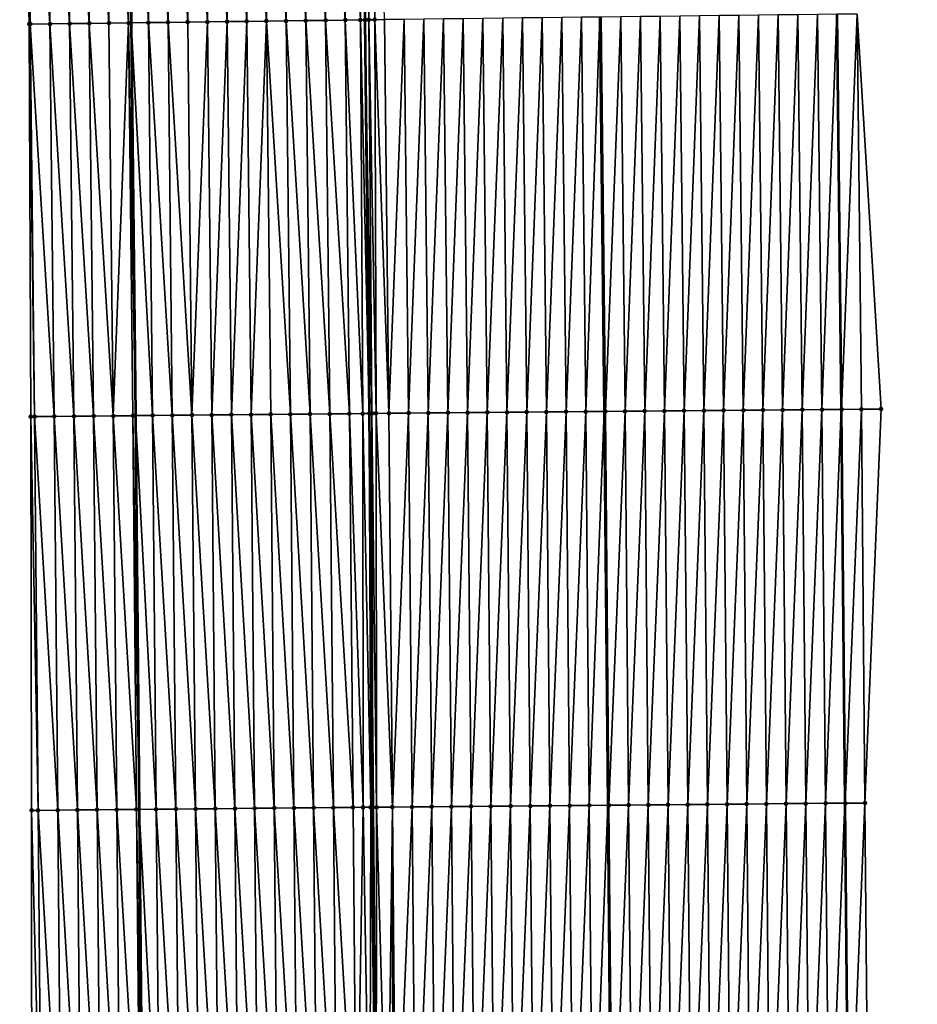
# Model space of a CAD drawing. Header units: feet. Extents: x 2010743 to 2022806, y 818705 to 837694.
# Tile 401 of 531: x 2011436 to 2011482, y 832523 to 832573. Entities that reach past the tile are written whole.
import ezdxf

# ---------------------------------------------------------------- set-up
doc = ezdxf.new("R2010")
doc.units = ezdxf.units.FT
doc.header["$MEASUREMENT"] = 0
for name, color, linetype, lineweight in [('EP_Travel Lane', 172, 'Continuous', 53), ('Road Shots', 141, 'Continuous', 100), ('STRIPING', 60, 'Continuous', 53)]:
    doc.layers.add(name, color=color, linetype=linetype, lineweight=lineweight)
doc.layers.add('I-77-MM17-21_NB-Surface-Border', color=7, linetype='Continuous')
doc.layers.add('I-77-MM17-21_NB-Surface-TIN', color=7, linetype='Continuous')

msp = doc.modelspace()

# ---------------------------------------------------------------- linework, layer by layer
at = {"layer": 'EP_Travel Lane'}
for points in [[(2011441.633, 832593.102, 306.405), (2011441.879, 832573.11, 306.894), (2011442.098, 832553.163, 307.397), (2011442.281, 832533.17, 307.881), (2011442.464, 832513.176, 308.348), (2011442.647, 832493.183, 308.815), (2011442.83, 832473.19, 309.324), (2011443.013, 832453.197, 309.825), (2011443.196, 832433.204, 310.299), (2011443.379, 832413.21, 310.776), (2011443.562, 832393.216, 311.244), (2011443.744, 832373.223, 311.733), (2011443.929, 832353.232, 312.237), (2011444.118, 832333.239, 312.7), (2011444.306, 832313.245, 313.17), (2011444.494, 832293.251, 313.631), (2011444.683, 832273.258, 314.1)], [(2011477.726, 832573.545, 306.622), (2011477.937, 832553.479, 307.106), (2011478.129, 832533.486, 307.615), (2011478.321, 832513.493, 308.119), (2011478.513, 832493.5, 308.595), (2011478.704, 832473.507, 309.093), (2011478.896, 832453.515, 309.616), (2011479.088, 832433.522, 310.11), (2011479.279, 832413.529, 310.597), (2011479.471, 832393.534, 311.048), (2011479.663, 832373.541, 311.537), (2011479.86, 832353.547, 312.068), (2011480.068, 832333.553, 312.499), (2011480.276, 832313.559, 312.944), (2011480.484, 832293.566, 313.456), (2011480.691, 832273.573, 313.939)]]:
    msp.add_polyline3d(points, dxfattribs=at)
at = {"layer": 'I-77-MM17-21_NB-Surface-Border', "color": 3, "linetype": 'Continuous', "lineweight": -3}
for points in [[(2011439.288, 832293.202, 313.486), (2011439.901, 832313.203, 313.053), (2011438.981, 832333.19, 312.561), (2011438.464, 832353.18, 312.078), (2011438.134, 832373.169, 311.58), (2011437.79, 832393.161, 311.089), (2011437.483, 832413.153, 310.61), (2011437.387, 832433.147, 310.14), (2011437.094, 832453.14, 309.656), (2011436.928, 832473.133, 309.159), (2011436.892, 832493.127, 308.664), (2011436.839, 832513.122, 308.191), (2011436.818, 832533.117, 307.729), (2011436.78, 832553.112, 307.25), (2011436.702, 832573.043, 306.774), (2011436.215, 832593.033, 306.291)], [(2011478.747, 832573.557, 306.586), (2011479.966, 832553.495, 307.027), (2011479.146, 832533.494, 307.577), (2011479.326, 832513.501, 308.084), (2011479.505, 832493.508, 308.561), (2011479.685, 832473.515, 309.061), (2011479.865, 832453.523, 309.583), (2011480.045, 832433.53, 310.079), (2011480.225, 832413.536, 310.568), (2011480.126, 832393.54, 311.025), (2011480.782, 832373.551, 311.516), (2011480.681, 832353.553, 312.023), (2011480.73, 832333.558, 312.487), (2011481.809, 832313.571, 312.895), (2011481.165, 832293.572, 313.433), (2011481.52, 832273.58, 313.913)]]:
    msp.add_polyline3d(points, dxfattribs=at)
at = {"layer": 'I-77-MM17-21_NB-Surface-TIN', "color": 128, "linetype": 'Continuous', "lineweight": -3}
for points in [[(2011450.749, 832573.222, 307.003), (2011450.502, 832593.214, 306.526), (2011449.502, 832593.202, 306.51)], [(2011451.749, 832573.234, 307.019), (2011451.502, 832593.227, 306.541), (2011450.502, 832593.214, 306.526)], [(2011450.749, 832573.222, 307.003), (2011451.749, 832573.234, 307.019), (2011450.502, 832593.214, 306.526)], [(2011452.749, 832573.247, 307.035), (2011452.502, 832593.24, 306.559), (2011451.502, 832593.227, 306.541)], [(2011451.749, 832573.234, 307.019), (2011452.749, 832573.247, 307.035), (2011451.502, 832593.227, 306.541)], [(2011453.524, 832573.257, 307.041), (2011453.383, 832593.251, 306.569), (2011452.502, 832593.24, 306.559)], [(2011452.749, 832573.247, 307.035), (2011453.524, 832573.257, 307.041), (2011452.502, 832593.24, 306.559)], [(2011453.383, 832593.251, 306.569), (2011453.749, 832573.26, 307.042), (2011453.502, 832593.253, 306.57)], [(2011453.524, 832573.257, 307.041), (2011453.749, 832573.26, 307.042), (2011453.383, 832593.251, 306.569)], [(2011453.944, 832573.262, 307.043), (2011454.007, 832593.259, 306.572), (2011453.502, 832593.253, 306.57)], [(2011453.944, 832573.262, 307.043), (2011453.502, 832593.253, 306.57), (2011453.749, 832573.26, 307.042)], [(2011453.944, 832573.262, 307.043), (2011454.252, 832573.266, 307.042), (2011454.007, 832593.259, 306.572)], [(2011454.252, 832573.266, 307.042), (2011454.228, 832593.262, 306.571), (2011454.007, 832593.259, 306.572)], [(2011454.252, 832573.266, 307.042), (2011454.749, 832573.272, 307.038), (2011454.228, 832593.262, 306.571)], [(2011436.702, 832573.043, 306.774), (2011436.503, 832593.036, 306.299), (2011436.215, 832593.033, 306.291)], [(2011437.75, 832573.057, 306.811), (2011437.503, 832593.05, 306.332), (2011436.503, 832593.036, 306.299)], [(2011436.702, 832573.043, 306.774), (2011436.75, 832573.044, 306.776), (2011436.503, 832593.036, 306.299)], [(2011436.75, 832573.044, 306.776), (2011437.75, 832573.057, 306.811), (2011436.503, 832593.036, 306.299)], [(2011438.75, 832573.07, 306.844), (2011438.503, 832593.063, 306.369), (2011437.503, 832593.05, 306.332)], [(2011437.75, 832573.057, 306.811), (2011438.75, 832573.07, 306.844), (2011437.503, 832593.05, 306.332)], [(2011439.75, 832573.083, 306.871), (2011439.503, 832593.075, 306.385), (2011438.503, 832593.063, 306.369)], [(2011438.75, 832573.07, 306.844), (2011439.75, 832573.083, 306.871), (2011438.503, 832593.063, 306.369)], [(2011440.75, 832573.096, 306.89), (2011440.503, 832593.088, 306.397), (2011439.503, 832593.075, 306.385)], [(2011439.75, 832573.083, 306.871), (2011440.75, 832573.096, 306.89), (2011439.503, 832593.075, 306.385)], [(2011441.75, 832573.108, 306.892), (2011441.503, 832593.101, 306.403), (2011440.503, 832593.088, 306.397)], [(2011440.75, 832573.096, 306.89), (2011441.75, 832573.108, 306.892), (2011440.503, 832593.088, 306.397)], [(2011441.503, 832593.101, 306.403), (2011441.879, 832573.11, 306.894), (2011441.633, 832593.102, 306.405)], [(2011441.75, 832573.108, 306.892), (2011441.879, 832573.11, 306.894), (2011441.503, 832593.101, 306.403)], [(2011442.75, 832573.121, 306.906), (2011442.503, 832593.113, 306.422), (2011441.633, 832593.102, 306.405)], [(2011442.75, 832573.121, 306.906), (2011441.633, 832593.102, 306.405), (2011441.879, 832573.11, 306.894)], [(2011443.749, 832573.133, 306.924), (2011443.503, 832593.126, 306.445), (2011442.503, 832593.113, 306.422)], [(2011442.75, 832573.121, 306.906), (2011443.749, 832573.133, 306.924), (2011442.503, 832593.113, 306.422)], [(2011444.749, 832573.146, 306.937), (2011444.503, 832593.139, 306.459), (2011443.503, 832593.126, 306.445)], [(2011443.749, 832573.133, 306.924), (2011444.749, 832573.146, 306.937), (2011443.503, 832593.126, 306.445)], [(2011445.749, 832573.159, 306.949), (2011445.503, 832593.151, 306.47), (2011444.503, 832593.139, 306.459)], [(2011444.749, 832573.146, 306.937), (2011445.749, 832573.159, 306.949), (2011444.503, 832593.139, 306.459)], [(2011446.749, 832573.171, 306.958), (2011446.503, 832593.164, 306.478), (2011445.503, 832593.151, 306.47)], [(2011445.749, 832573.159, 306.949), (2011446.749, 832573.171, 306.958), (2011445.503, 832593.151, 306.47)], [(2011447.749, 832573.184, 306.966), (2011447.503, 832593.177, 306.489), (2011446.503, 832593.164, 306.478)], [(2011446.749, 832573.171, 306.958), (2011447.749, 832573.184, 306.966), (2011446.503, 832593.164, 306.478)], [(2011448.749, 832573.196, 306.976), (2011448.503, 832593.189, 306.499), (2011447.503, 832593.177, 306.489)], [(2011447.749, 832573.184, 306.966), (2011448.749, 832573.196, 306.976), (2011447.503, 832593.177, 306.489)], [(2011449.749, 832573.209, 306.988), (2011449.502, 832593.202, 306.51), (2011448.503, 832593.189, 306.499)], [(2011448.749, 832573.196, 306.976), (2011449.749, 832573.209, 306.988), (2011448.503, 832593.189, 306.499)], [(2011449.749, 832573.209, 306.988), (2011450.749, 832573.222, 307.003), (2011449.502, 832593.202, 306.51)], [(2011450.967, 832553.246, 307.491), (2011450.749, 832573.222, 307.003), (2011449.749, 832573.209, 306.988)], [(2011451.967, 832553.255, 307.507), (2011451.749, 832573.234, 307.019), (2011450.749, 832573.222, 307.003)], [(2011450.967, 832553.246, 307.491), (2011451.967, 832553.255, 307.507), (2011450.749, 832573.222, 307.003)], [(2011452.967, 832553.264, 307.524), (2011452.749, 832573.247, 307.035), (2011451.749, 832573.234, 307.019)], [(2011451.967, 832553.255, 307.507), (2011452.967, 832553.264, 307.524), (2011451.749, 832573.234, 307.019)], [(2011453.644, 832553.271, 307.534), (2011453.524, 832573.257, 307.041), (2011452.749, 832573.247, 307.035)], [(2011452.967, 832553.264, 307.524), (2011453.644, 832553.271, 307.534), (2011452.749, 832573.247, 307.035)], [(2011453.524, 832573.257, 307.041), (2011453.967, 832553.274, 307.536), (2011453.749, 832573.26, 307.042)], [(2011453.644, 832553.271, 307.534), (2011453.967, 832553.274, 307.536), (2011453.524, 832573.257, 307.041)], [(2011454.105, 832553.275, 307.537), (2011453.944, 832573.262, 307.043), (2011453.749, 832573.26, 307.042)], [(2011454.105, 832553.275, 307.537), (2011453.749, 832573.26, 307.042), (2011453.967, 832553.274, 307.536)], [(2011454.316, 832553.277, 307.536), (2011454.252, 832573.266, 307.042), (2011453.944, 832573.262, 307.043)], [(2011454.105, 832553.275, 307.537), (2011454.316, 832553.277, 307.536), (2011453.944, 832573.262, 307.043)], [(2011454.967, 832553.282, 307.528), (2011454.749, 832573.272, 307.038), (2011454.252, 832573.266, 307.042)], [(2011454.316, 832553.277, 307.536), (2011454.967, 832553.282, 307.528), (2011454.252, 832573.266, 307.042)], [(2011454.967, 832553.282, 307.528), (2011455.749, 832573.284, 307.02), (2011454.749, 832573.272, 307.038)], [(2011454.967, 832553.282, 307.528), (2011455.967, 832553.291, 307.507), (2011455.749, 832573.284, 307.02)], [(2011455.967, 832553.291, 307.507), (2011456.748, 832573.296, 306.998), (2011455.749, 832573.284, 307.02)], [(2011455.967, 832553.291, 307.507), (2011456.967, 832553.299, 307.484), (2011456.748, 832573.296, 306.998)], [(2011456.967, 832553.299, 307.484), (2011457.748, 832573.307, 306.979), (2011456.748, 832573.296, 306.998)], [(2011456.967, 832553.299, 307.484), (2011457.967, 832553.308, 307.466), (2011457.748, 832573.307, 306.979)], [(2011457.967, 832553.308, 307.466), (2011458.748, 832573.319, 306.96), (2011457.748, 832573.307, 306.979)], [(2011457.967, 832553.308, 307.466), (2011458.967, 832553.316, 307.448), (2011458.748, 832573.319, 306.96)], [(2011458.967, 832553.316, 307.448), (2011459.748, 832573.331, 306.942), (2011458.748, 832573.319, 306.96)], [(2011458.967, 832553.316, 307.448), (2011459.967, 832553.325, 307.429), (2011459.748, 832573.331, 306.942)], [(2011459.967, 832553.325, 307.429), (2011460.748, 832573.343, 306.923), (2011459.748, 832573.331, 306.942)], [(2011459.967, 832553.325, 307.429), (2011460.967, 832553.333, 307.41), (2011460.748, 832573.343, 306.923)], [(2011460.967, 832553.333, 307.41), (2011461.748, 832573.355, 306.904), (2011460.748, 832573.343, 306.923)], [(2011460.967, 832553.333, 307.41), (2011461.967, 832553.342, 307.392), (2011461.748, 832573.355, 306.904)], [(2011462.748, 832573.367, 306.888), (2011461.748, 832573.355, 306.904), (2011461.967, 832553.342, 307.392)], [(2011462.967, 832553.351, 307.377), (2011462.748, 832573.367, 306.888), (2011461.967, 832553.342, 307.392)], [(2011462.967, 832553.351, 307.377), (2011463.748, 832573.379, 306.875), (2011462.748, 832573.367, 306.888)], [(2011462.967, 832553.351, 307.377), (2011463.967, 832553.359, 307.363), (2011463.748, 832573.379, 306.875)], [(2011463.967, 832553.359, 307.363), (2011464.748, 832573.391, 306.859), (2011463.748, 832573.379, 306.875)], [(2011463.967, 832553.359, 307.363), (2011464.966, 832553.368, 307.349), (2011464.748, 832573.391, 306.859)], [(2011464.966, 832553.368, 307.349), (2011465.69, 832573.402, 306.843), (2011464.748, 832573.391, 306.859)], [(2011464.966, 832553.368, 307.349), (2011465.907, 832553.376, 307.334), (2011465.69, 832573.402, 306.843)], [(2011465.748, 832573.403, 306.842), (2011465.69, 832573.402, 306.843), (2011465.907, 832553.376, 307.334)], [(2011465.966, 832553.377, 307.333), (2011466.748, 832573.415, 306.824), (2011465.748, 832573.403, 306.842)], [(2011465.966, 832553.377, 307.333), (2011465.748, 832573.403, 306.842), (2011465.907, 832553.376, 307.334)], [(2011465.966, 832553.377, 307.333), (2011466.966, 832553.385, 307.309), (2011466.748, 832573.415, 306.824)], [(2011466.966, 832553.385, 307.309), (2011467.748, 832573.426, 306.802), (2011466.748, 832573.415, 306.824)], [(2011466.966, 832553.385, 307.309), (2011467.966, 832553.393, 307.286), (2011467.748, 832573.426, 306.802)], [(2011467.966, 832553.393, 307.286), (2011468.748, 832573.438, 306.782), (2011467.748, 832573.426, 306.802)], [(2011467.966, 832553.393, 307.286), (2011468.966, 832553.402, 307.269), (2011468.748, 832573.438, 306.782)], [(2011468.966, 832553.402, 307.269), (2011469.748, 832573.45, 306.765), (2011468.748, 832573.438, 306.782)], [(2011468.966, 832553.402, 307.269), (2011469.966, 832553.411, 307.255), (2011469.748, 832573.45, 306.765)], [(2011469.966, 832553.411, 307.255), (2011470.747, 832573.462, 306.751), (2011469.748, 832573.45, 306.765)], [(2011469.966, 832553.411, 307.255), (2011470.966, 832553.419, 307.24), (2011470.747, 832573.462, 306.751)], [(2011470.966, 832553.419, 307.24), (2011471.747, 832573.474, 306.738), (2011470.747, 832573.462, 306.751)], [(2011470.966, 832553.419, 307.24), (2011471.966, 832553.428, 307.227), (2011471.747, 832573.474, 306.738)], [(2011471.966, 832553.428, 307.227), (2011472.747, 832573.486, 306.725), (2011471.747, 832573.474, 306.738)], [(2011471.966, 832553.428, 307.227), (2011472.966, 832553.437, 307.214), (2011472.747, 832573.486, 306.725)], [(2011472.966, 832553.437, 307.214), (2011473.747, 832573.498, 306.71), (2011472.747, 832573.486, 306.725)], [(2011472.966, 832553.437, 307.214), (2011473.966, 832553.445, 307.202), (2011473.747, 832573.498, 306.71)], [(2011473.966, 832553.445, 307.202), (2011474.747, 832573.51, 306.695), (2011473.747, 832573.498, 306.71)], [(2011473.966, 832553.445, 307.202), (2011474.966, 832553.454, 307.185), (2011474.747, 832573.51, 306.695)], [(2011474.966, 832553.454, 307.185), (2011475.747, 832573.522, 306.676), (2011474.747, 832573.51, 306.695)], [(2011474.966, 832553.454, 307.185), (2011475.966, 832553.462, 307.166), (2011475.747, 832573.522, 306.676)], [(2011475.966, 832553.462, 307.166), (2011476.747, 832573.534, 306.652), (2011475.747, 832573.522, 306.676)], [(2011475.966, 832553.462, 307.166), (2011476.966, 832553.471, 307.14), (2011476.747, 832573.534, 306.652)], [(2011476.966, 832553.471, 307.14), (2011477.726, 832573.545, 306.622), (2011476.747, 832573.534, 306.652)], [(2011476.966, 832553.471, 307.14), (2011477.937, 832553.479, 307.106), (2011477.726, 832573.545, 306.622)], [(2011477.747, 832573.545, 306.622), (2011477.726, 832573.545, 306.622), (2011477.937, 832553.479, 307.106)], [(2011477.966, 832553.479, 307.105), (2011478.747, 832573.557, 306.586), (2011477.747, 832573.545, 306.622)], [(2011477.966, 832553.479, 307.105), (2011477.747, 832573.545, 306.622), (2011477.937, 832553.479, 307.106)], [(2011477.966, 832553.479, 307.105), (2011478.966, 832553.487, 307.067), (2011478.747, 832573.557, 306.586)], [(2011478.966, 832553.487, 307.067), (2011479.966, 832553.495, 307.027), (2011478.747, 832573.557, 306.586)], [(2011436.968, 832553.114, 307.255), (2011436.75, 832573.044, 306.776), (2011436.702, 832573.043, 306.774)], [(2011436.78, 832553.112, 307.25), (2011436.968, 832553.114, 307.255), (2011436.702, 832573.043, 306.774)], [(2011437.968, 832553.124, 307.286), (2011437.75, 832573.057, 306.811), (2011436.75, 832573.044, 306.776)], [(2011436.968, 832553.114, 307.255), (2011437.968, 832553.124, 307.286), (2011436.75, 832573.044, 306.776)], [(2011438.968, 832553.134, 307.323), (2011438.75, 832573.07, 306.844), (2011437.75, 832573.057, 306.811)], [(2011437.968, 832553.124, 307.286), (2011438.968, 832553.134, 307.323), (2011437.75, 832573.057, 306.811)], [(2011439.968, 832553.143, 307.348), (2011439.75, 832573.083, 306.871), (2011438.75, 832573.07, 306.844)], [(2011438.968, 832553.134, 307.323), (2011439.968, 832553.143, 307.348), (2011438.75, 832573.07, 306.844)], [(2011440.967, 832553.153, 307.378), (2011440.75, 832573.096, 306.89), (2011439.75, 832573.083, 306.871)], [(2011439.968, 832553.143, 307.348), (2011440.967, 832553.153, 307.378), (2011439.75, 832573.083, 306.871)], [(2011440.967, 832553.153, 307.378), (2011441.75, 832573.108, 306.892), (2011440.75, 832573.096, 306.89)], [(2011440.967, 832553.153, 307.378), (2011441.967, 832553.162, 307.395), (2011441.75, 832573.108, 306.892)], [(2011441.75, 832573.108, 306.892), (2011442.098, 832553.163, 307.397), (2011441.879, 832573.11, 306.894)], [(2011441.967, 832553.162, 307.395), (2011442.098, 832553.163, 307.397), (2011441.75, 832573.108, 306.892)], [(2011442.967, 832553.172, 307.408), (2011442.75, 832573.121, 306.906), (2011441.879, 832573.11, 306.894)], [(2011442.967, 832553.172, 307.408), (2011441.879, 832573.11, 306.894), (2011442.098, 832553.163, 307.397)], [(2011443.967, 832553.181, 307.425), (2011443.749, 832573.133, 306.924), (2011442.75, 832573.121, 306.906)], [(2011442.967, 832553.172, 307.408), (2011443.967, 832553.181, 307.425), (2011442.75, 832573.121, 306.906)], [(2011444.967, 832553.19, 307.436), (2011444.749, 832573.146, 306.937), (2011443.749, 832573.133, 306.924)], [(2011443.967, 832553.181, 307.425), (2011444.967, 832553.19, 307.436), (2011443.749, 832573.133, 306.924)], [(2011444.967, 832553.19, 307.436), (2011445.749, 832573.159, 306.949), (2011444.749, 832573.146, 306.937)], [(2011444.967, 832553.19, 307.436), (2011445.967, 832553.199, 307.444), (2011445.749, 832573.159, 306.949)], [(2011445.967, 832553.199, 307.444), (2011446.749, 832573.171, 306.958), (2011445.749, 832573.159, 306.949)], [(2011445.967, 832553.199, 307.444), (2011446.967, 832553.209, 307.452), (2011446.749, 832573.171, 306.958)], [(2011446.967, 832553.209, 307.452), (2011447.749, 832573.184, 306.966), (2011446.749, 832573.171, 306.958)], [(2011446.967, 832553.209, 307.452), (2011447.967, 832553.218, 307.461), (2011447.749, 832573.184, 306.966)], [(2011447.967, 832553.218, 307.461), (2011448.749, 832573.196, 306.976), (2011447.749, 832573.184, 306.966)], [(2011447.967, 832553.218, 307.461), (2011448.967, 832553.227, 307.47), (2011448.749, 832573.196, 306.976)], [(2011449.967, 832553.236, 307.479), (2011449.749, 832573.209, 306.988), (2011448.749, 832573.196, 306.976)], [(2011448.967, 832553.227, 307.47), (2011449.967, 832553.236, 307.479), (2011448.749, 832573.196, 306.976)], [(2011449.967, 832553.236, 307.479), (2011450.967, 832553.246, 307.491), (2011449.749, 832573.209, 306.988)], [(2011448.147, 832533.225, 307.949), (2011447.967, 832553.218, 307.461), (2011446.967, 832553.209, 307.452)], [(2011449.147, 832533.234, 307.957), (2011448.967, 832553.227, 307.47), (2011447.967, 832553.218, 307.461)], [(2011448.147, 832533.225, 307.949), (2011449.147, 832533.234, 307.957), (2011447.967, 832553.218, 307.461)], [(2011450.147, 832533.243, 307.968), (2011449.967, 832553.236, 307.479), (2011448.967, 832553.227, 307.47)], [(2011449.147, 832533.234, 307.957), (2011450.147, 832533.243, 307.968), (2011448.967, 832553.227, 307.47)], [(2011451.147, 832533.252, 307.983), (2011450.967, 832553.246, 307.491), (2011449.967, 832553.236, 307.479)], [(2011450.147, 832533.243, 307.968), (2011451.147, 832533.252, 307.983), (2011449.967, 832553.236, 307.479)], [(2011452.147, 832533.262, 307.999), (2011451.967, 832553.255, 307.507), (2011450.967, 832553.246, 307.491)], [(2011451.147, 832533.252, 307.983), (2011452.147, 832533.262, 307.999), (2011450.967, 832553.246, 307.491)], [(2011453.147, 832533.271, 308.016), (2011452.967, 832553.264, 307.524), (2011451.967, 832553.255, 307.507)], [(2011452.147, 832533.262, 307.999), (2011453.147, 832533.271, 308.016), (2011451.967, 832553.255, 307.507)], [(2011453.661, 832533.276, 308.022), (2011453.644, 832553.271, 307.534), (2011452.967, 832553.264, 307.524)], [(2011453.147, 832533.271, 308.016), (2011453.661, 832533.276, 308.022), (2011452.967, 832553.264, 307.524)], [(2011454.044, 832533.279, 308.024), (2011453.967, 832553.274, 307.536), (2011453.644, 832553.271, 307.534)], [(2011453.661, 832533.276, 308.022), (2011454.044, 832533.279, 308.024), (2011453.644, 832553.271, 307.534)], [(2011454.105, 832553.275, 307.537), (2011453.967, 832553.274, 307.536), (2011454.147, 832533.28, 308.024)], [(2011454.044, 832533.279, 308.024), (2011454.147, 832533.28, 308.024), (2011453.967, 832553.274, 307.536)], [(2011454.34, 832533.282, 308.023), (2011454.316, 832553.277, 307.536), (2011454.105, 832553.275, 307.537)], [(2011454.34, 832533.282, 308.023), (2011454.105, 832553.275, 307.537), (2011454.147, 832533.28, 308.024)], [(2011455.147, 832533.289, 308.017), (2011454.967, 832553.282, 307.528), (2011454.316, 832553.277, 307.536)], [(2011454.34, 832533.282, 308.023), (2011455.147, 832533.289, 308.017), (2011454.316, 832553.277, 307.536)], [(2011455.147, 832533.289, 308.017), (2011455.967, 832553.291, 307.507), (2011454.967, 832553.282, 307.528)], [(2011455.147, 832533.289, 308.017), (2011456.147, 832533.298, 307.999), (2011455.967, 832553.291, 307.507)], [(2011456.147, 832533.298, 307.999), (2011456.967, 832553.299, 307.484), (2011455.967, 832553.291, 307.507)], [(2011456.147, 832533.298, 307.999), (2011457.147, 832533.306, 307.977), (2011456.967, 832553.299, 307.484)], [(2011457.147, 832533.306, 307.977), (2011457.967, 832553.308, 307.466), (2011456.967, 832553.299, 307.484)], [(2011457.147, 832533.306, 307.977), (2011458.147, 832533.315, 307.96), (2011457.967, 832553.308, 307.466)], [(2011458.147, 832533.315, 307.96), (2011458.967, 832553.316, 307.448), (2011457.967, 832553.308, 307.466)], [(2011458.147, 832533.315, 307.96), (2011459.147, 832533.323, 307.942), (2011458.967, 832553.316, 307.448)], [(2011459.147, 832533.323, 307.942), (2011459.967, 832553.325, 307.429), (2011458.967, 832553.316, 307.448)], [(2011459.147, 832533.323, 307.942), (2011460.146, 832533.332, 307.922), (2011459.967, 832553.325, 307.429)], [(2011460.146, 832533.332, 307.922), (2011460.967, 832553.333, 307.41), (2011459.967, 832553.325, 307.429)], [(2011460.146, 832533.332, 307.922), (2011461.146, 832533.34, 307.904), (2011460.967, 832553.333, 307.41)], [(2011461.146, 832533.34, 307.904), (2011461.967, 832553.342, 307.392), (2011460.967, 832553.333, 307.41)], [(2011461.146, 832533.34, 307.904), (2011462.146, 832533.349, 307.889), (2011461.967, 832553.342, 307.392)], [(2011462.967, 832553.351, 307.377), (2011461.967, 832553.342, 307.392), (2011462.146, 832533.349, 307.889)], [(2011463.146, 832533.358, 307.875), (2011462.967, 832553.351, 307.377), (2011462.146, 832533.349, 307.889)], [(2011463.146, 832533.358, 307.875), (2011463.967, 832553.359, 307.363), (2011462.967, 832553.351, 307.377)], [(2011463.146, 832533.358, 307.875), (2011464.146, 832533.366, 307.862), (2011463.967, 832553.359, 307.363)], [(2011464.146, 832533.366, 307.862), (2011464.966, 832553.368, 307.349), (2011463.967, 832553.359, 307.363)], [(2011464.146, 832533.366, 307.862), (2011465.146, 832533.375, 307.847), (2011464.966, 832553.368, 307.349)], [(2011465.146, 832533.375, 307.847), (2011465.907, 832553.376, 307.334), (2011464.966, 832553.368, 307.349)], [(2011465.146, 832533.375, 307.847), (2011466.082, 832533.383, 307.829), (2011465.907, 832553.376, 307.334)], [(2011465.966, 832553.377, 307.333), (2011465.907, 832553.376, 307.334), (2011466.082, 832533.383, 307.829)], [(2011466.146, 832533.383, 307.827), (2011466.966, 832553.385, 307.309), (2011465.966, 832553.377, 307.333)], [(2011466.146, 832533.383, 307.827), (2011465.966, 832553.377, 307.333), (2011466.082, 832533.383, 307.829)], [(2011466.146, 832533.383, 307.827), (2011467.146, 832533.392, 307.809), (2011466.966, 832553.385, 307.309)], [(2011467.146, 832533.392, 307.809), (2011467.966, 832553.393, 307.286), (2011466.966, 832553.385, 307.309)], [(2011467.146, 832533.392, 307.809), (2011468.146, 832533.401, 307.791), (2011467.966, 832553.393, 307.286)], [(2011468.146, 832533.401, 307.791), (2011468.966, 832553.402, 307.269), (2011467.966, 832553.393, 307.286)], [(2011468.146, 832533.401, 307.791), (2011469.146, 832533.409, 307.774), (2011468.966, 832553.402, 307.269)], [(2011469.146, 832533.409, 307.774), (2011469.966, 832553.411, 307.255), (2011468.966, 832553.402, 307.269)], [(2011469.146, 832533.409, 307.774), (2011470.146, 832533.418, 307.757), (2011469.966, 832553.411, 307.255)], [(2011470.146, 832533.418, 307.757), (2011470.966, 832553.419, 307.24), (2011469.966, 832553.411, 307.255)], [(2011470.146, 832533.418, 307.757), (2011471.146, 832533.426, 307.74), (2011470.966, 832553.419, 307.24)], [(2011471.146, 832533.426, 307.74), (2011471.966, 832553.428, 307.227), (2011470.966, 832553.419, 307.24)], [(2011471.146, 832533.426, 307.74), (2011472.146, 832533.435, 307.723), (2011471.966, 832553.428, 307.227)], [(2011472.146, 832533.435, 307.723), (2011472.966, 832553.437, 307.214), (2011471.966, 832553.428, 307.227)], [(2011472.146, 832533.435, 307.723), (2011473.146, 832533.444, 307.71), (2011472.966, 832553.437, 307.214)], [(2011473.146, 832533.444, 307.71), (2011473.966, 832553.445, 307.202), (2011472.966, 832553.437, 307.214)], [(2011473.146, 832533.444, 307.71), (2011474.146, 832533.452, 307.698), (2011473.966, 832553.445, 307.202)], [(2011474.146, 832533.452, 307.698), (2011474.966, 832553.454, 307.185), (2011473.966, 832553.445, 307.202)], [(2011474.146, 832533.452, 307.698), (2011475.146, 832533.461, 307.683), (2011474.966, 832553.454, 307.185)], [(2011475.146, 832533.461, 307.683), (2011475.966, 832553.462, 307.166), (2011474.966, 832553.454, 307.185)], [(2011475.146, 832533.461, 307.683), (2011476.146, 832533.469, 307.667), (2011475.966, 832553.462, 307.166)], [(2011476.146, 832533.469, 307.667), (2011476.966, 832553.471, 307.14), (2011475.966, 832553.462, 307.166)], [(2011476.146, 832533.469, 307.667), (2011477.146, 832533.478, 307.645), (2011476.966, 832553.471, 307.14)], [(2011477.146, 832533.478, 307.645), (2011477.937, 832553.479, 307.106), (2011476.966, 832553.471, 307.14)], [(2011477.146, 832533.478, 307.645), (2011478.129, 832533.486, 307.615), (2011477.937, 832553.479, 307.106)], [(2011477.966, 832553.479, 307.105), (2011477.937, 832553.479, 307.106), (2011478.129, 832533.486, 307.615)], [(2011478.146, 832533.486, 307.614), (2011478.966, 832553.487, 307.067), (2011477.966, 832553.479, 307.105)], [(2011478.146, 832533.486, 307.614), (2011477.966, 832553.479, 307.105), (2011478.129, 832533.486, 307.615)], [(2011478.146, 832533.486, 307.614), (2011479.146, 832533.494, 307.577), (2011478.966, 832553.487, 307.067)], [(2011479.146, 832533.494, 307.577), (2011479.966, 832553.495, 307.027), (2011478.966, 832553.487, 307.067)], [(2011437.147, 832533.121, 307.739), (2011436.968, 832553.114, 307.255), (2011436.78, 832553.112, 307.25)], [(2011436.818, 832533.117, 307.729), (2011437.147, 832533.121, 307.739), (2011436.78, 832553.112, 307.25)], [(2011438.147, 832533.13, 307.769), (2011437.968, 832553.124, 307.286), (2011436.968, 832553.114, 307.255)], [(2011437.147, 832533.121, 307.739), (2011438.147, 832533.13, 307.769), (2011436.968, 832553.114, 307.255)], [(2011439.147, 832533.14, 307.801), (2011438.968, 832553.134, 307.323), (2011437.968, 832553.124, 307.286)], [(2011438.147, 832533.13, 307.769), (2011439.147, 832533.14, 307.801), (2011437.968, 832553.124, 307.286)], [(2011440.147, 832533.15, 307.827), (2011439.968, 832553.143, 307.348), (2011438.968, 832553.134, 307.323)], [(2011439.147, 832533.14, 307.801), (2011440.147, 832533.15, 307.827), (2011438.968, 832553.134, 307.323)], [(2011441.147, 832533.159, 307.859), (2011440.967, 832553.153, 307.378), (2011439.968, 832553.143, 307.348)], [(2011440.147, 832533.15, 307.827), (2011441.147, 832533.159, 307.859), (2011439.968, 832553.143, 307.348)], [(2011442.147, 832533.169, 307.879), (2011441.967, 832553.162, 307.395), (2011440.967, 832553.153, 307.378)], [(2011441.147, 832533.159, 307.859), (2011442.147, 832533.169, 307.879), (2011440.967, 832553.153, 307.378)], [(2011441.967, 832553.162, 307.395), (2011442.281, 832533.17, 307.881), (2011442.098, 832553.163, 307.397)], [(2011442.147, 832533.169, 307.879), (2011442.281, 832533.17, 307.881), (2011441.967, 832553.162, 307.395)], [(2011443.147, 832533.178, 307.896), (2011442.967, 832553.172, 307.408), (2011442.098, 832553.163, 307.397)], [(2011443.147, 832533.178, 307.896), (2011442.098, 832553.163, 307.397), (2011442.281, 832533.17, 307.881)], [(2011444.147, 832533.188, 307.916), (2011443.967, 832553.181, 307.425), (2011442.967, 832553.172, 307.408)], [(2011443.147, 832533.178, 307.896), (2011444.147, 832533.188, 307.916), (2011442.967, 832553.172, 307.408)], [(2011445.147, 832533.197, 307.927), (2011444.967, 832553.19, 307.436), (2011443.967, 832553.181, 307.425)], [(2011444.147, 832533.188, 307.916), (2011445.147, 832533.197, 307.927), (2011443.967, 832553.181, 307.425)], [(2011446.147, 832533.206, 307.934), (2011445.967, 832553.199, 307.444), (2011444.967, 832553.19, 307.436)], [(2011445.147, 832533.197, 307.927), (2011446.147, 832533.206, 307.934), (2011444.967, 832553.19, 307.436)], [(2011447.147, 832533.215, 307.941), (2011446.967, 832553.209, 307.452), (2011445.967, 832553.199, 307.444)], [(2011446.147, 832533.206, 307.934), (2011447.147, 832533.215, 307.941), (2011445.967, 832553.199, 307.444)], [(2011447.147, 832533.215, 307.941), (2011448.147, 832533.225, 307.949), (2011446.967, 832553.209, 307.452)], [(2011448.327, 832513.231, 308.425), (2011448.147, 832533.225, 307.949), (2011447.147, 832533.215, 307.941)], [(2011449.327, 832513.24, 308.435), (2011449.147, 832533.234, 307.957), (2011448.147, 832533.225, 307.949)], [(2011448.327, 832513.231, 308.425), (2011449.327, 832513.24, 308.435), (2011448.147, 832533.225, 307.949)], [(2011450.327, 832513.25, 308.448), (2011450.147, 832533.243, 307.968), (2011449.147, 832533.234, 307.957)], [(2011449.327, 832513.24, 308.435), (2011450.327, 832513.25, 308.448), (2011449.147, 832533.234, 307.957)], [(2011451.327, 832513.259, 308.461), (2011451.147, 832533.252, 307.983), (2011450.147, 832533.243, 307.968)], [(2011450.327, 832513.25, 308.448), (2011451.327, 832513.259, 308.461), (2011450.147, 832533.243, 307.968)], [(2011452.327, 832513.268, 308.475), (2011452.147, 832533.262, 307.999), (2011451.147, 832533.252, 307.983)], [(2011451.327, 832513.259, 308.461), (2011452.327, 832513.268, 308.475), (2011451.147, 832533.252, 307.983)], [(2011453.327, 832513.278, 308.49), (2011453.147, 832533.271, 308.016), (2011452.147, 832533.262, 307.999)], [(2011452.327, 832513.268, 308.475), (2011453.327, 832513.278, 308.49), (2011452.147, 832533.262, 307.999)], [(2011453.327, 832513.278, 308.49), (2011453.661, 832533.276, 308.022), (2011453.147, 832533.271, 308.016)], [(2011453.327, 832513.278, 308.49), (2011453.994, 832513.284, 308.499), (2011453.661, 832533.276, 308.022)], [(2011453.994, 832513.284, 308.499), (2011454.044, 832533.279, 308.024), (2011453.661, 832533.276, 308.022)], [(2011453.994, 832513.284, 308.499), (2011454.327, 832513.287, 308.502), (2011454.044, 832533.279, 308.024)], [(2011454.044, 832533.279, 308.024), (2011454.327, 832513.287, 308.502), (2011454.147, 832533.28, 308.024)], [(2011454.34, 832533.282, 308.023), (2011454.147, 832533.28, 308.024), (2011454.327, 832513.287, 308.502)], [(2011454.902, 832513.292, 308.503), (2011454.34, 832533.282, 308.023), (2011454.327, 832513.287, 308.502)], [(2011454.902, 832513.292, 308.503), (2011455.147, 832533.289, 308.017), (2011454.34, 832533.282, 308.023)], [(2011454.902, 832513.292, 308.503), (2011455.17, 832513.295, 308.503), (2011455.147, 832533.289, 308.017)], [(2011455.326, 832513.296, 308.502), (2011456.147, 832533.298, 307.999), (2011455.147, 832533.289, 308.017)], [(2011455.17, 832513.295, 308.503), (2011455.326, 832513.296, 308.502), (2011455.147, 832533.289, 308.017)], [(2011455.326, 832513.296, 308.502), (2011456.326, 832513.304, 308.484), (2011456.147, 832533.298, 307.999)], [(2011456.326, 832513.304, 308.484), (2011457.147, 832533.306, 307.977), (2011456.147, 832533.298, 307.999)], [(2011456.326, 832513.304, 308.484), (2011457.326, 832513.313, 308.463), (2011457.147, 832533.306, 307.977)], [(2011457.326, 832513.313, 308.463), (2011458.147, 832533.315, 307.96), (2011457.147, 832533.306, 307.977)], [(2011457.326, 832513.313, 308.463), (2011458.326, 832513.322, 308.445), (2011458.147, 832533.315, 307.96)], [(2011458.326, 832513.322, 308.445), (2011459.147, 832533.323, 307.942), (2011458.147, 832533.315, 307.96)], [(2011458.326, 832513.322, 308.445), (2011459.326, 832513.33, 308.429), (2011459.147, 832533.323, 307.942)], [(2011459.326, 832513.33, 308.429), (2011460.146, 832533.332, 307.922), (2011459.147, 832533.323, 307.942)], [(2011459.326, 832513.33, 308.429), (2011460.326, 832513.339, 308.413), (2011460.146, 832533.332, 307.922)], [(2011460.326, 832513.339, 308.413), (2011461.146, 832533.34, 307.904), (2011460.146, 832533.332, 307.922)], [(2011460.326, 832513.339, 308.413), (2011461.326, 832513.347, 308.393), (2011461.146, 832533.34, 307.904)], [(2011461.326, 832513.347, 308.393), (2011462.146, 832533.349, 307.889), (2011461.146, 832533.34, 307.904)], [(2011461.326, 832513.347, 308.393), (2011462.326, 832513.356, 308.376), (2011462.146, 832533.349, 307.889)], [(2011463.146, 832533.358, 307.875), (2011462.146, 832533.349, 307.889), (2011462.326, 832513.356, 308.376)], [(2011463.326, 832513.364, 308.365), (2011463.146, 832533.358, 307.875), (2011462.326, 832513.356, 308.376)], [(2011463.326, 832513.364, 308.365), (2011464.146, 832533.366, 307.862), (2011463.146, 832533.358, 307.875)], [(2011463.326, 832513.364, 308.365), (2011464.326, 832513.373, 308.355), (2011464.146, 832533.366, 307.862)], [(2011464.326, 832513.373, 308.355), (2011465.146, 832533.375, 307.847), (2011464.146, 832533.366, 307.862)], [(2011464.326, 832513.373, 308.355), (2011465.326, 832513.382, 308.341), (2011465.146, 832533.375, 307.847)], [(2011465.326, 832513.382, 308.341), (2011466.082, 832533.383, 307.829), (2011465.146, 832533.375, 307.847)], [(2011465.326, 832513.382, 308.341), (2011466.257, 832513.39, 308.326), (2011466.082, 832533.383, 307.829)], [(2011466.146, 832533.383, 307.827), (2011466.082, 832533.383, 307.829), (2011466.257, 832513.39, 308.326)], [(2011466.326, 832513.39, 308.325), (2011467.146, 832533.392, 307.809), (2011466.146, 832533.383, 307.827)], [(2011466.326, 832513.39, 308.325), (2011466.146, 832533.383, 307.827), (2011466.257, 832513.39, 308.326)], [(2011466.326, 832513.39, 308.325), (2011467.326, 832513.399, 308.308), (2011467.146, 832533.392, 307.809)], [(2011467.326, 832513.399, 308.308), (2011468.146, 832533.401, 307.791), (2011467.146, 832533.392, 307.809)], [(2011467.326, 832513.399, 308.308), (2011468.326, 832513.408, 308.288), (2011468.146, 832533.401, 307.791)], [(2011468.326, 832513.408, 308.288), (2011469.146, 832533.409, 307.774), (2011468.146, 832533.401, 307.791)], [(2011468.326, 832513.408, 308.288), (2011469.326, 832513.416, 308.27), (2011469.146, 832533.409, 307.774)], [(2011469.326, 832513.416, 308.27), (2011470.146, 832533.418, 307.757), (2011469.146, 832533.409, 307.774)], [(2011469.326, 832513.416, 308.27), (2011470.326, 832513.425, 308.255), (2011470.146, 832533.418, 307.757)], [(2011470.326, 832513.425, 308.255), (2011471.146, 832533.426, 307.74), (2011470.146, 832533.418, 307.757)], [(2011470.326, 832513.425, 308.255), (2011471.326, 832513.433, 308.241), (2011471.146, 832533.426, 307.74)], [(2011471.326, 832513.433, 308.241), (2011472.146, 832533.435, 307.723), (2011471.146, 832533.426, 307.74)], [(2011471.326, 832513.433, 308.241), (2011472.326, 832513.442, 308.227), (2011472.146, 832533.435, 307.723)], [(2011472.326, 832513.442, 308.227), (2011473.146, 832533.444, 307.71), (2011472.146, 832533.435, 307.723)], [(2011472.326, 832513.442, 308.227), (2011473.326, 832513.451, 308.213), (2011473.146, 832533.444, 307.71)], [(2011473.326, 832513.451, 308.213), (2011474.146, 832533.452, 307.698), (2011473.146, 832533.444, 307.71)], [(2011473.326, 832513.451, 308.213), (2011474.326, 832513.459, 308.199), (2011474.146, 832533.452, 307.698)], [(2011474.326, 832513.459, 308.199), (2011475.146, 832533.461, 307.683), (2011474.146, 832533.452, 307.698)], [(2011474.326, 832513.459, 308.199), (2011475.326, 832513.468, 308.184), (2011475.146, 832533.461, 307.683)], [(2011475.326, 832513.468, 308.184), (2011476.146, 832533.469, 307.667), (2011475.146, 832533.461, 307.683)], [(2011475.326, 832513.468, 308.184), (2011476.326, 832513.476, 308.166), (2011476.146, 832533.469, 307.667)], [(2011476.326, 832513.476, 308.166), (2011477.146, 832533.478, 307.645), (2011476.146, 832533.469, 307.667)], [(2011476.326, 832513.476, 308.166), (2011477.326, 832513.485, 308.146), (2011477.146, 832533.478, 307.645)], [(2011477.326, 832513.485, 308.146), (2011478.129, 832533.486, 307.615), (2011477.146, 832533.478, 307.645)], [(2011477.326, 832513.485, 308.146), (2011478.321, 832513.493, 308.119), (2011478.129, 832533.486, 307.615)], [(2011478.146, 832533.486, 307.614), (2011478.129, 832533.486, 307.615), (2011478.321, 832513.493, 308.119)], [(2011478.326, 832513.493, 308.119), (2011479.146, 832533.494, 307.577), (2011478.146, 832533.486, 307.614)], [(2011478.326, 832513.493, 308.119), (2011478.146, 832533.486, 307.614), (2011478.321, 832513.493, 308.119)], [(2011478.326, 832513.493, 308.119), (2011479.326, 832513.501, 308.084), (2011479.146, 832533.494, 307.577)], [(2011437.327, 832513.127, 308.206), (2011437.147, 832533.121, 307.739), (2011436.818, 832533.117, 307.729)], [(2011436.839, 832513.122, 308.191), (2011437.327, 832513.127, 308.206), (2011436.818, 832533.117, 307.729)], [(2011438.327, 832513.136, 308.233), (2011438.147, 832533.13, 307.769), (2011437.147, 832533.121, 307.739)], [(2011437.327, 832513.127, 308.206), (2011438.327, 832513.136, 308.233), (2011437.147, 832533.121, 307.739)], [(2011439.327, 832513.146, 308.263), (2011439.147, 832533.14, 307.801), (2011438.147, 832533.13, 307.769)], [(2011438.327, 832513.136, 308.233), (2011439.327, 832513.146, 308.263), (2011438.147, 832533.13, 307.769)], [(2011440.327, 832513.156, 308.284), (2011440.147, 832533.15, 307.827), (2011439.147, 832533.14, 307.801)], [(2011439.327, 832513.146, 308.263), (2011440.327, 832513.156, 308.284), (2011439.147, 832533.14, 307.801)], [(2011441.327, 832513.166, 308.32), (2011441.147, 832533.159, 307.859), (2011440.147, 832533.15, 307.827)], [(2011440.327, 832513.156, 308.284), (2011441.327, 832513.166, 308.32), (2011440.147, 832533.15, 307.827)], [(2011442.327, 832513.175, 308.345), (2011442.147, 832533.169, 307.879), (2011441.147, 832533.159, 307.859)], [(2011441.327, 832513.166, 308.32), (2011442.327, 832513.175, 308.345), (2011441.147, 832533.159, 307.859)], [(2011442.147, 832533.169, 307.879), (2011442.464, 832513.176, 308.348), (2011442.281, 832533.17, 307.881)], [(2011442.327, 832513.175, 308.345), (2011442.464, 832513.176, 308.348), (2011442.147, 832533.169, 307.879)], [(2011443.327, 832513.185, 308.365), (2011443.147, 832533.178, 307.896), (2011442.281, 832533.17, 307.881)], [(2011443.327, 832513.185, 308.365), (2011442.281, 832533.17, 307.881), (2011442.464, 832513.176, 308.348)], [(2011444.327, 832513.194, 308.381), (2011444.147, 832533.188, 307.916), (2011443.147, 832533.178, 307.896)], [(2011443.327, 832513.185, 308.365), (2011444.327, 832513.194, 308.381), (2011443.147, 832533.178, 307.896)], [(2011445.327, 832513.203, 308.394), (2011445.147, 832533.197, 307.927), (2011444.147, 832533.188, 307.916)], [(2011444.327, 832513.194, 308.381), (2011445.327, 832513.203, 308.394), (2011444.147, 832533.188, 307.916)], [(2011446.327, 832513.213, 308.406), (2011446.147, 832533.206, 307.934), (2011445.147, 832533.197, 307.927)], [(2011445.327, 832513.203, 308.394), (2011446.327, 832513.213, 308.406), (2011445.147, 832533.197, 307.927)], [(2011447.327, 832513.222, 308.416), (2011447.147, 832533.215, 307.941), (2011446.147, 832533.206, 307.934)], [(2011446.327, 832513.213, 308.406), (2011447.327, 832513.222, 308.416), (2011446.147, 832533.206, 307.934)], [(2011447.327, 832513.222, 308.416), (2011448.327, 832513.231, 308.425), (2011447.147, 832533.215, 307.941)]]:
    msp.add_3dface(points, dxfattribs=at)
at = {"layer": 'Road Shots', "lineweight": 100}
for p in [(2011450.749, 832573.222, 307.003), (2011451.749, 832573.234, 307.019), (2011452.749, 832573.247, 307.035), (2011453.524, 832573.257, 307.041), (2011453.749, 832573.26, 307.042), (2011453.944, 832573.262, 307.043), (2011454.252, 832573.266, 307.042), (2011436.702, 832573.043, 306.774), (2011436.75, 832573.044, 306.776), (2011437.75, 832573.057, 306.811), (2011438.75, 832573.07, 306.844), (2011439.75, 832573.083, 306.871), (2011440.75, 832573.096, 306.89), (2011441.75, 832573.108, 306.892), (2011442.75, 832573.121, 306.906), (2011443.749, 832573.133, 306.924), (2011444.749, 832573.146, 306.937), (2011445.749, 832573.159, 306.949), (2011446.749, 832573.171, 306.958), (2011447.749, 832573.184, 306.966), (2011448.749, 832573.196, 306.976), (2011449.749, 832573.209, 306.988), (2011447.967, 832553.218, 307.461), (2011448.967, 832553.227, 307.47), (2011449.967, 832553.236, 307.479), (2011450.967, 832553.246, 307.491), (2011451.967, 832553.255, 307.507), (2011452.967, 832553.264, 307.524), (2011453.644, 832553.271, 307.534), (2011453.967, 832553.274, 307.536), (2011454.105, 832553.275, 307.537), (2011454.316, 832553.277, 307.536), (2011454.967, 832553.282, 307.528), (2011455.967, 832553.291, 307.507), (2011456.967, 832553.299, 307.484), (2011457.967, 832553.308, 307.466), (2011458.967, 832553.316, 307.448), (2011459.967, 832553.325, 307.429), (2011460.967, 832553.333, 307.41), (2011461.967, 832553.342, 307.392), (2011462.967, 832553.351, 307.377), (2011463.967, 832553.359, 307.363), (2011464.966, 832553.368, 307.349), (2011465.966, 832553.377, 307.333), (2011466.966, 832553.385, 307.309), (2011467.966, 832553.393, 307.286), (2011468.966, 832553.402, 307.269), (2011469.966, 832553.411, 307.255), (2011470.966, 832553.419, 307.24), (2011471.966, 832553.428, 307.227), (2011472.966, 832553.437, 307.214), (2011473.966, 832553.445, 307.202), (2011474.966, 832553.454, 307.185), (2011475.966, 832553.462, 307.166), (2011476.966, 832553.471, 307.14), (2011477.966, 832553.479, 307.105), (2011478.966, 832553.487, 307.067), (2011479.966, 832553.495, 307.027), (2011436.78, 832553.112, 307.25), (2011436.968, 832553.114, 307.255), (2011437.968, 832553.124, 307.286), (2011438.968, 832553.134, 307.323), (2011439.968, 832553.143, 307.348), (2011440.967, 832553.153, 307.378), (2011441.967, 832553.162, 307.395), (2011442.967, 832553.172, 307.408), (2011443.967, 832553.181, 307.425), (2011444.967, 832553.19, 307.436), (2011445.967, 832553.199, 307.444), (2011446.967, 832553.209, 307.452), (2011448.147, 832533.225, 307.949), (2011449.147, 832533.234, 307.957), (2011450.147, 832533.243, 307.968), (2011451.147, 832533.252, 307.983), (2011452.147, 832533.262, 307.999), (2011453.147, 832533.271, 308.016), (2011453.661, 832533.276, 308.022), (2011454.044, 832533.279, 308.024), (2011454.147, 832533.28, 308.024), (2011454.34, 832533.282, 308.023), (2011455.147, 832533.289, 308.017), (2011456.147, 832533.298, 307.999), (2011457.147, 832533.306, 307.977), (2011458.147, 832533.315, 307.96), (2011459.147, 832533.323, 307.942), (2011460.146, 832533.332, 307.922), (2011461.146, 832533.34, 307.904), (2011462.146, 832533.349, 307.889), (2011463.146, 832533.358, 307.875), (2011464.146, 832533.366, 307.862), (2011465.146, 832533.375, 307.847), (2011466.146, 832533.383, 307.827), (2011467.146, 832533.392, 307.809), (2011468.146, 832533.401, 307.791), (2011469.146, 832533.409, 307.774), (2011470.146, 832533.418, 307.757), (2011471.146, 832533.426, 307.74), (2011472.146, 832533.435, 307.723), (2011473.146, 832533.444, 307.71), (2011474.146, 832533.452, 307.698), (2011475.146, 832533.461, 307.683), (2011476.146, 832533.469, 307.667), (2011477.146, 832533.478, 307.645), (2011478.146, 832533.486, 307.614), (2011479.146, 832533.494, 307.577), (2011436.818, 832533.117, 307.729), (2011437.147, 832533.121, 307.739), (2011438.147, 832533.13, 307.769), (2011439.147, 832533.14, 307.801), (2011440.147, 832533.15, 307.827), (2011441.147, 832533.159, 307.859), (2011442.147, 832533.169, 307.879), (2011443.147, 832533.178, 307.896), (2011444.147, 832533.188, 307.916), (2011445.147, 832533.197, 307.927), (2011446.147, 832533.206, 307.934), (2011447.147, 832533.215, 307.941)]:
    msp.add_point(p, dxfattribs=at)
at = {"layer": 'STRIPING'}
for points in [[(2011453.502, 832593.253, 306.57), (2011453.749, 832573.26, 307.042), (2011453.967, 832553.274, 307.536), (2011454.147, 832533.28, 308.024), (2011454.327, 832513.287, 308.502), (2011454.506, 832493.294, 308.992), (2011454.686, 832473.301, 309.485), (2011454.866, 832453.307, 309.972), (2011455.046, 832433.314, 310.457), (2011455.226, 832413.321, 310.938), (2011455.405, 832393.327, 311.416), (2011455.585, 832373.334, 311.904), (2011455.764, 832353.341, 312.393), (2011455.941, 832333.347, 312.862), (2011456.119, 832313.353, 313.315), (2011456.296, 832293.359, 313.759), (2011456.473, 832273.365, 314.238)], [(2011465.69, 832573.402, 306.843), (2011465.907, 832553.376, 307.334), (2011466.082, 832533.383, 307.829), (2011466.257, 832513.39, 308.326), (2011466.432, 832493.396, 308.808), (2011466.607, 832473.403, 309.294), (2011466.782, 832453.41, 309.784), (2011466.957, 832433.417, 310.274), (2011467.132, 832413.423, 310.756), (2011467.307, 832393.43, 311.242), (2011467.482, 832373.437, 311.73), (2011467.663, 832353.443, 312.23), (2011467.854, 832333.449, 312.697), (2011468.045, 832313.455, 313.129), (2011468.236, 832293.46, 313.565), (2011468.427, 832273.467, 314.037)]]:
    msp.add_polyline3d(points, dxfattribs=at)

doc.saveas('drawing.dxf')
